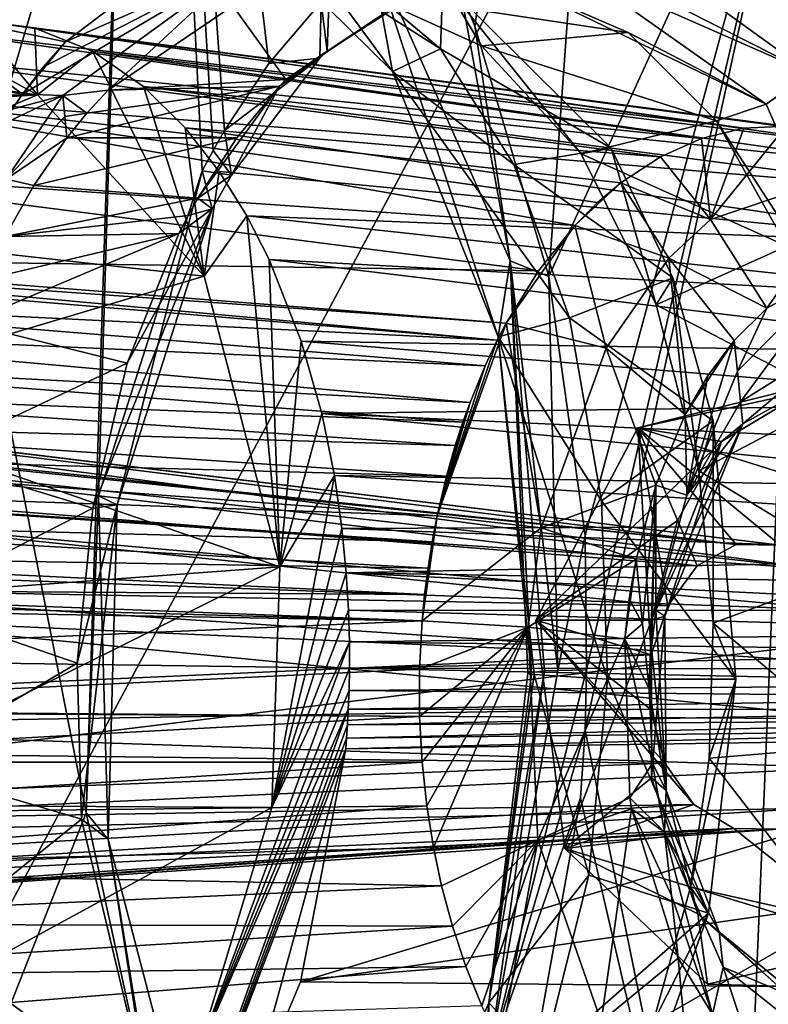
# Model space of a CAD drawing. Header units: metres. Extents: x -150 to 307, y -550 to 84.
# Tile 832 of 1056: x 249.59 to 251.81, y -11.54 to -8.63. Entities that reach past the tile are written whole.
import ezdxf

# ---------------------------------------------------------------- set-up
doc = ezdxf.new("R2010")
doc.units = ezdxf.units.M
doc.layers.add('solid_26006363', color=7, linetype='CONTINUOUS')

msp = doc.modelspace()

# ---------------------------------------------------------------- linework, layer by layer
at = {"layer": 'solid_26006363'}
for points in [[(254.890045, -10.11483, 939.654663), (245.823288, -11.224192, 949.513977), (246.654556, 0, 950.254578)], [(254.890045, -10.11483, 939.654663), (246.654556, 0, 950.254578), (255.563858, 0, 940.255005)], [(247.951263, -14.257465, 951.906799), (252.180573, 0.000372, 948.293274), (248.598312, 0.000736, 952.540527)], [(247.951263, -14.257465, 951.906799), (255.587128, -0.000031, 943.90448), (252.180573, 0.000372, 948.293274)], [(247.951263, -14.257465, 951.906799), (254.887512, -14.478212, 943.281067), (255.587128, -0.000031, 943.90448)], [(250.897293, -8.550026, 933.826904), (250.938675, -8.650343, 933.891541), (251.488174, -4.81852, 934.568481)], [(250.938675, -8.650343, 933.891541), (251.157486, -9.388737, 934.244202), (251.488174, -4.81852, 934.568481)], [(251.157486, -9.388737, 934.244202), (251.928375, -7.703892, 935.309265), (251.488174, -4.81852, 934.568481)], [(248.892731, -6.4185, 926.910278), (249.961288, -5.641773, 928.370361), (249.790268, -10.9724, 928.343262)], [(249.827026, -10.036681, 928.347595), (249.790268, -10.9724, 928.343262), (249.961288, -5.641773, 928.370361)], [(249.827026, -10.036681, 928.347595), (249.961288, -5.641773, 928.370361), (250.133652, -9.077384, 928.733093)], [(250.330353, -8.760556, 928.99646), (249.961288, -5.641773, 928.370361), (250.485428, -8.57942, 929.208008)], [(250.330353, -8.760556, 928.99646), (250.199051, -8.958557, 928.819885), (249.961288, -5.641773, 928.370361)], [(250.165771, -9.017065, 928.775635), (249.961288, -5.641773, 928.370361), (250.199051, -8.958557, 928.819885)], [(250.133652, -9.077384, 928.733093), (249.961288, -5.641773, 928.370361), (250.165771, -9.017065, 928.775635)], [(248.892731, -6.4185, 926.910278), (249.790268, -10.9724, 928.343262), (248.680466, -13.780781, 926.987122)], [(251.157486, -9.388737, 934.244202), (251.264999, -10.154083, 934.437988), (251.928375, -7.703892, 935.309265)], [(251.264999, -10.154083, 934.437988), (251.268661, -10.550341, 934.463074), (251.928375, -7.703892, 935.309265)], [(251.265198, -10.728126, 934.467041), (251.710403, -12.908674, 935.243225), (251.928375, -7.703892, 935.309265)], [(251.268661, -10.550341, 934.463074), (251.265198, -10.728126, 934.467041), (251.928375, -7.703892, 935.309265)], [(251.710403, -12.908674, 935.243225), (252.664093, -10.617012, 936.531433), (251.928375, -7.703892, 935.309265)], [(250.695374, -8.783754, 932.924255), (250.626434, -8.405461, 933.360962), (250.041611, -7.894154, 932.444275)], [(250.246429, -8.340744, 932.132568), (250.695374, -8.783754, 932.924255), (250.041611, -7.894154, 932.444275)], [(250.83786, -8.71746, 932.206787), (250.695374, -8.783754, 932.924255), (250.246429, -8.340744, 932.132568)], [(250.578171, -8.498441, 931.721985), (250.83786, -8.71746, 932.206787), (250.246429, -8.340744, 932.132568)], [(251.272781, -8.456553, 930.474854), (251.334457, -8.358612, 930.444214), (251.930237, -8.789143, 931.345703)], [(251.930237, -8.789143, 931.345703), (251.334457, -8.358612, 930.444214), (251.967316, -8.623506, 931.327332)], [(250.626434, -8.405461, 933.360962), (251.043304, -9.34315, 934.038208), (250.897293, -8.550026, 933.826904)], [(251.007874, -9.567569, 933.502563), (251.043304, -9.34315, 934.038208), (250.626434, -8.405461, 933.360962)], [(250.695374, -8.783754, 932.924255), (251.007874, -9.567569, 933.502563), (250.626434, -8.405461, 933.360962)], [(251.241028, -8.486312, 930.493164), (251.272781, -8.456553, 930.474854), (251.930237, -8.789143, 931.345703)], [(250.006714, -8.486606, 930.695251), (249.261978, -8.59947, 930.491455), (249.729736, -8.696187, 930.217102)], [(250.261581, -8.462709, 930.622437), (249.664642, -8.769917, 930.107239), (249.602097, -8.851244, 930.002686)], [(250.261581, -8.462709, 930.622437), (249.602097, -8.851244, 930.002686), (249.72197, -8.854963, 929.872314)], [(250.261581, -8.462709, 930.622437), (249.729736, -8.696187, 930.217102), (249.664642, -8.769917, 930.107239)], [(249.855362, -8.839191, 930.060486), (250.261581, -8.462709, 930.622437), (249.72197, -8.854963, 929.872314)], [(250.261581, -8.462709, 930.622437), (250.006714, -8.486606, 930.695251), (249.729736, -8.696187, 930.217102)], [(249.855362, -8.839191, 930.060486), (250.223907, -8.59003, 930.573975), (250.261581, -8.462709, 930.622437)], [(250.880661, -8.482017, 929.89856), (250.502228, -8.724339, 929.362976), (250.50853, -8.556497, 929.239746)], [(250.880661, -8.482017, 929.89856), (250.729935, -8.573273, 930.029358), (250.502228, -8.724339, 929.362976)], [(251.095703, -8.539637, 930.587524), (251.241028, -8.486312, 930.493164), (251.79982, -8.880802, 931.356873)], [(251.79982, -8.880802, 931.356873), (251.241028, -8.486312, 930.493164), (251.930237, -8.789143, 931.345703)], [(250.84462, -8.515899, 931.459473), (250.83786, -8.71746, 932.206787), (250.578171, -8.498441, 931.721985)], [(250.612534, -8.552237, 931.127808), (250.95845, -8.707767, 931.631348), (250.84462, -8.515899, 931.459473)], [(250.84462, -8.515899, 931.459473), (251.342102, -9.010185, 932.198425), (250.83786, -8.71746, 932.206787)], [(251.253479, -9.026947, 932.070923), (251.342102, -9.010185, 932.198425), (250.84462, -8.515899, 931.459473)], [(250.95845, -8.707767, 931.631348), (251.253479, -9.026947, 932.070923), (250.84462, -8.515899, 931.459473)], [(251.391968, -8.668567, 931.050415), (250.612534, -8.552237, 931.127808), (251.095703, -8.539637, 930.587524)], [(251.391968, -8.668567, 931.050415), (251.095703, -8.539637, 930.587524), (251.79982, -8.880802, 931.356873)], [(250.729935, -8.573273, 930.029358), (250.223907, -8.59003, 930.573975), (250.380829, -8.807856, 929.510315)], [(250.729935, -8.573273, 930.029358), (250.380829, -8.807856, 929.510315), (250.502228, -8.724339, 929.362976)], [(250.502228, -8.724339, 929.362976), (250.485428, -8.57942, 929.208008), (250.50853, -8.556497, 929.239746)], [(251.391968, -8.668567, 931.050415), (250.95845, -8.707767, 931.631348), (250.612534, -8.552237, 931.127808)], [(251.043304, -9.34315, 934.038208), (250.938675, -8.650343, 933.891541), (250.897293, -8.550026, 933.826904)], [(249.261978, -8.59947, 930.491455), (249.124176, -8.768315, 930.278931), (249.602097, -8.851244, 930.002686)], [(249.729736, -8.696187, 930.217102), (249.261978, -8.59947, 930.491455), (249.602097, -8.851244, 930.002686)], [(249.855362, -8.839191, 930.060486), (250.380829, -8.807856, 929.510315), (250.223907, -8.59003, 930.573975)], [(250.481262, -8.744978, 929.333618), (250.330353, -8.760556, 928.99646), (250.485428, -8.57942, 929.208008)], [(250.502228, -8.724339, 929.362976), (250.481262, -8.744978, 929.333618), (250.485428, -8.57942, 929.208008)], [(249.6465, -8.853, 932.377747), (248.187317, -8.654634, 933.618225), (248.494904, -8.858943, 934.124695)], [(249.6465, -8.853, 932.377747), (249.051514, -8.891653, 931.526917), (248.187317, -8.654634, 933.618225)], [(249.285309, -8.656267, 931.851013), (249.051514, -8.891653, 931.526917), (249.6465, -8.853, 932.377747)], [(251.60878, -8.981445, 929.156738), (249.112335, -8.725713, 931.606628), (249.285309, -8.656267, 931.851013)], [(249.462204, -8.632605, 932.103516), (249.285309, -8.656267, 931.851013), (249.6465, -8.853, 932.377747)], [(251.733307, -8.951159, 929.31366), (249.285309, -8.656267, 931.851013), (249.462204, -8.632605, 932.103516)], [(251.733307, -8.951159, 929.31366), (251.60878, -8.981445, 929.156738), (249.285309, -8.656267, 931.851013)], [(249.639099, -8.655635, 932.358643), (249.462204, -8.632605, 932.103516), (249.6465, -8.853, 932.377747)], [(251.859131, -8.945349, 929.473083), (249.462204, -8.632605, 932.103516), (249.639099, -8.655635, 932.358643)], [(251.859131, -8.945349, 929.473083), (251.733307, -8.951159, 929.31366), (249.462204, -8.632605, 932.103516)], [(249.809555, -8.724375, 932.607117), (249.639099, -8.655635, 932.358643), (249.6465, -8.853, 932.377747)], [(252.104263, -9.005795, 929.786926), (249.639099, -8.655635, 932.358643), (249.809555, -8.724375, 932.607117)], [(251.984726, -8.964102, 929.633362), (251.859131, -8.945349, 929.473083), (249.639099, -8.655635, 932.358643)], [(252.104263, -9.005795, 929.786926), (251.984726, -8.964102, 929.633362), (249.639099, -8.655635, 932.358643)], [(251.043304, -9.34315, 934.038208), (251.157486, -9.388737, 934.244202), (250.938675, -8.650343, 933.891541)], [(251.652573, -8.929488, 931.46698), (250.95845, -8.707767, 931.631348), (251.391968, -8.668567, 931.050415)], [(251.652573, -8.929488, 931.46698), (251.391968, -8.668567, 931.050415), (251.79982, -8.880802, 931.356873)], [(249.664642, -8.769917, 930.107239), (249.729736, -8.696187, 930.217102), (249.602097, -8.851244, 930.002686)], [(250.83786, -8.71746, 932.206787), (251.054382, -9.058233, 932.623291), (250.695374, -8.783754, 932.924255)], [(251.342102, -9.010185, 932.198425), (251.054382, -9.058233, 932.623291), (250.83786, -8.71746, 932.206787)], [(251.652573, -8.929488, 931.46698), (251.253479, -9.026947, 932.070923), (250.95845, -8.707767, 931.631348)], [(251.487335, -9.035478, 929.0047), (248.947113, -8.838721, 931.375793), (249.112335, -8.725713, 931.606628)], [(251.60878, -8.981445, 929.156738), (251.487335, -9.035478, 929.0047), (249.112335, -8.725713, 931.606628)], [(249.809555, -8.724375, 932.607117), (249.6465, -8.853, 932.377747), (250.139709, -9.387866, 933.113586)], [(249.960037, -8.828599, 932.828796), (249.809555, -8.724375, 932.607117), (250.139709, -9.387866, 933.113586)], [(252.212494, -9.065778, 929.926819), (249.809555, -8.724375, 932.607117), (249.960037, -8.828599, 932.828796)], [(252.212494, -9.065778, 929.926819), (252.104263, -9.005795, 929.786926), (249.809555, -8.724375, 932.607117)], [(250.481262, -8.744978, 929.333618), (250.199051, -8.958557, 928.819885), (250.330353, -8.760556, 928.99646)], [(250.219849, -9.089663, 928.971863), (250.199051, -8.958557, 928.819885), (250.481262, -8.744978, 929.333618)], [(250.219849, -9.089663, 928.971863), (250.481262, -8.744978, 929.333618), (250.36145, -8.827751, 929.481934)], [(250.380829, -8.807856, 929.510315), (250.36145, -8.827751, 929.481934), (250.481262, -8.744978, 929.333618)], [(250.502228, -8.724339, 929.362976), (250.380829, -8.807856, 929.510315), (250.481262, -8.744978, 929.333618)], [(249.571793, -8.894794, 929.952393), (249.602097, -8.851244, 930.002686), (249.124176, -8.768315, 930.278931)], [(251.218796, -9.511118, 932.955627), (251.007874, -9.567569, 933.502563), (250.695374, -8.783754, 932.924255)], [(251.054382, -9.058233, 932.623291), (251.218796, -9.511118, 932.955627), (250.695374, -8.783754, 932.924255)], [(252.161835, -9.71442, 931.959961), (251.79982, -8.880802, 931.356873), (251.930237, -8.789143, 931.345703)], [(249.733749, -8.979458, 929.894226), (250.235458, -8.9793, 929.29895), (250.36145, -8.827751, 929.481934)], [(249.733749, -8.979458, 929.894226), (250.36145, -8.827751, 929.481934), (249.792557, -8.907208, 929.974426)], [(249.792557, -8.907208, 929.974426), (250.36145, -8.827751, 929.481934), (249.855362, -8.839191, 930.060486)], [(249.855362, -8.839191, 930.060486), (250.36145, -8.827751, 929.481934), (250.380829, -8.807856, 929.510315)], [(250.08342, -8.95, 933.012573), (249.960037, -8.828599, 932.828796), (250.139709, -9.387866, 933.113586)], [(252.306686, -9.137225, 930.049194), (249.960037, -8.828599, 932.828796), (250.08342, -8.95, 933.012573)], [(252.306686, -9.137225, 930.049194), (252.212494, -9.065778, 929.926819), (249.960037, -8.828599, 932.828796)], [(250.120132, -9.15824, 929.134155), (250.219849, -9.089663, 928.971863), (250.36145, -8.827751, 929.481934)], [(250.235458, -8.9793, 929.29895), (250.120132, -9.15824, 929.134155), (250.36145, -8.827751, 929.481934)], [(249.6465, -8.853, 932.377747), (248.494904, -8.858943, 934.124695), (248.745972, -9.23244, 934.546875)], [(251.234634, -9.238471, 928.692017), (248.734818, -9.066298, 931.083679), (248.947113, -8.838721, 931.375793)], [(250.139709, -9.387866, 933.113586), (249.6465, -8.853, 932.377747), (248.745972, -9.23244, 934.546875)], [(251.487335, -9.035478, 929.0047), (251.370682, -9.112266, 928.859802), (248.947113, -8.838721, 931.375793)], [(251.301544, -9.170998, 928.774353), (248.947113, -8.838721, 931.375793), (251.370682, -9.112266, 928.859802)], [(251.301544, -9.170998, 928.774353), (251.234634, -9.238471, 928.692017), (248.947113, -8.838721, 931.375793)], [(249.72197, -8.854963, 929.872314), (249.571793, -8.894794, 929.952393), (249.542053, -8.940261, 929.90332)], [(249.553879, -9.101457, 929.645264), (249.72197, -8.854963, 929.872314), (249.542053, -8.940261, 929.90332)], [(249.727844, -8.917201, 929.88324), (249.72197, -8.854963, 929.872314), (249.553879, -9.101457, 929.645264)], [(249.72197, -8.854963, 929.872314), (249.602097, -8.851244, 930.002686), (249.571793, -8.894794, 929.952393)], [(249.792557, -8.907208, 929.974426), (249.855362, -8.839191, 930.060486), (249.72197, -8.854963, 929.872314)], [(249.727844, -8.917201, 929.88324), (249.792557, -8.907208, 929.974426), (249.72197, -8.854963, 929.872314)], [(251.652573, -8.929488, 931.46698), (251.79982, -8.880802, 931.356873), (252.161835, -9.71442, 931.959961)], [(249.727844, -8.917201, 929.88324), (249.553879, -9.101457, 929.645264), (249.733749, -8.979458, 929.894226)], [(249.727844, -8.917201, 929.88324), (249.733749, -8.979458, 929.894226), (249.792557, -8.907208, 929.974426)], [(250.18399, -9.079279, 933.16394), (250.08342, -8.95, 933.012573), (250.139709, -9.387866, 933.113586)], [(252.456467, -9.295679, 930.245728), (250.08342, -8.95, 933.012573), (250.18399, -9.079279, 933.16394)], [(252.456467, -9.295679, 930.245728), (252.306686, -9.137225, 930.049194), (250.08342, -8.95, 933.012573)], [(251.86113, -9.299102, 931.810608), (251.253479, -9.026947, 932.070923), (251.652573, -8.929488, 931.46698)], [(251.635315, -9.220468, 928.733032), (251.60878, -8.981445, 929.156738), (251.733307, -8.951159, 929.31366)], [(251.635315, -9.220468, 928.733032), (251.733307, -8.951159, 929.31366), (251.859131, -8.945349, 929.473083)], [(252.096939, -9.065871, 929.382629), (251.635315, -9.220468, 928.733032), (251.859131, -8.945349, 929.473083)], [(251.86113, -9.299102, 931.810608), (251.652573, -8.929488, 931.46698), (252.161835, -9.71442, 931.959961)], [(249.635925, -9.120976, 929.762024), (249.733749, -8.979458, 929.894226), (249.553879, -9.101457, 929.645264)], [(249.635925, -9.120976, 929.762024), (250.120132, -9.15824, 929.134155), (250.235458, -8.9793, 929.29895)], [(249.635925, -9.120976, 929.762024), (250.235458, -8.9793, 929.29895), (249.733749, -8.979458, 929.894226)], [(250.165771, -9.017065, 928.775635), (250.199051, -8.958557, 928.819885), (250.219849, -9.089663, 928.971863)], [(251.635315, -9.220468, 928.733032), (251.487335, -9.035478, 929.0047), (251.60878, -8.981445, 929.156738)], [(250.133652, -9.077384, 928.733093), (250.165771, -9.017065, 928.775635), (250.219849, -9.089663, 928.971863)], [(251.342102, -9.010185, 932.198425), (251.523956, -9.393104, 932.479187), (251.054382, -9.058233, 932.623291)], [(251.253479, -9.026947, 932.070923), (251.474335, -9.473015, 932.410767), (251.342102, -9.010185, 932.198425)], [(251.86113, -9.299102, 931.810608), (251.474335, -9.473015, 932.410767), (251.253479, -9.026947, 932.070923)], [(251.474335, -9.473015, 932.410767), (251.523956, -9.393104, 932.479187), (251.342102, -9.010185, 932.198425)], [(251.635315, -9.220468, 928.733032), (251.370682, -9.112266, 928.859802), (251.487335, -9.035478, 929.0047)], [(251.127213, -9.372683, 928.560791), (248.569519, -9.333973, 930.861084), (248.734818, -9.066298, 931.083679)], [(251.234634, -9.238471, 928.692017), (251.127213, -9.372683, 928.560791), (248.734818, -9.066298, 931.083679)], [(251.523956, -9.393104, 932.479187), (251.218796, -9.511118, 932.955627), (251.054382, -9.058233, 932.623291)], [(251.802216, -9.482414, 928.769409), (251.635315, -9.220468, 928.733032), (252.096939, -9.065871, 929.382629)], [(252.012451, -9.368855, 929.062988), (251.802216, -9.482414, 928.769409), (252.096939, -9.065871, 929.382629)], [(249.88237, -10.06338, 928.513), (249.827026, -10.036681, 928.347595), (250.133652, -9.077384, 928.733093)], [(249.88237, -10.06338, 928.513), (250.133652, -9.077384, 928.733093), (250.162735, -9.189321, 928.875671)], [(250.162735, -9.189321, 928.875671), (250.219849, -9.089663, 928.971863), (250.120132, -9.15824, 929.134155)], [(250.162735, -9.189321, 928.875671), (250.133652, -9.077384, 928.733093), (250.219849, -9.089663, 928.971863)], [(250.265335, -9.210368, 933.287781), (250.18399, -9.079279, 933.16394), (250.139709, -9.387866, 933.113586)], [(252.456467, -9.295679, 930.245728), (250.18399, -9.079279, 933.16394), (250.265335, -9.210368, 933.287781)], [(249.551147, -9.270651, 929.648804), (249.635925, -9.120976, 929.762024), (249.553879, -9.101457, 929.645264)], [(249.551147, -9.270651, 929.648804), (250.120132, -9.15824, 929.134155), (249.635925, -9.120976, 929.762024)], [(251.301544, -9.170998, 928.774353), (251.370682, -9.112266, 928.859802), (251.234634, -9.238471, 928.692017)], [(251.5121, -9.334575, 928.570557), (251.234634, -9.238471, 928.692017), (251.370682, -9.112266, 928.859802)], [(251.635315, -9.220468, 928.733032), (251.5121, -9.334575, 928.570557), (251.370682, -9.112266, 928.859802)], [(249.551147, -9.270651, 929.648804), (250.092041, -9.209388, 929.094482), (250.120132, -9.15824, 929.134155)], [(250.092041, -9.209388, 929.094482), (250.162735, -9.189321, 928.875671), (250.120132, -9.15824, 929.134155)], [(249.551147, -9.270651, 929.648804), (250.064896, -9.26187, 929.056458), (250.092041, -9.209388, 929.094482)], [(249.809845, -10.072748, 928.71875), (250.162735, -9.189321, 928.875671), (249.911636, -9.645108, 928.846985)], [(249.88237, -10.06338, 928.513), (250.162735, -9.189321, 928.875671), (249.809845, -10.072748, 928.71875)], [(249.911636, -9.645108, 928.846985), (250.162735, -9.189321, 928.875671), (250.064896, -9.26187, 929.056458)], [(250.092041, -9.209388, 929.094482), (250.064896, -9.26187, 929.056458), (250.162735, -9.189321, 928.875671)], [(250.265335, -9.210368, 933.287781), (250.139709, -9.387866, 933.113586), (250.36319, -10.245741, 933.47876)], [(250.330948, -9.338996, 933.388916), (250.265335, -9.210368, 933.287781), (250.36319, -10.245741, 933.47876)], [(252.565857, -9.459741, 930.391479), (250.265335, -9.210368, 933.287781), (250.330948, -9.338996, 933.388916)], [(252.565857, -9.459741, 930.391479), (252.456467, -9.295679, 930.245728), (250.265335, -9.210368, 933.287781)], [(250.139709, -9.387866, 933.113586), (248.745972, -9.23244, 934.546875), (248.919693, -9.750636, 934.85376)], [(251.234634, -9.238471, 928.692017), (251.031448, -9.527009, 928.44519), (251.127213, -9.372683, 928.560791)], [(251.32663, -9.600569, 928.330444), (251.031448, -9.527009, 928.44519), (251.234634, -9.238471, 928.692017)], [(251.5121, -9.334575, 928.570557), (251.32663, -9.600569, 928.330444), (251.234634, -9.238471, 928.692017)], [(251.802216, -9.482414, 928.769409), (251.5121, -9.334575, 928.570557), (251.635315, -9.220468, 928.733032)], [(249.490417, -9.398396, 929.568848), (249.438065, -9.527043, 929.500916), (250.064896, -9.26187, 929.056458)], [(249.911636, -9.645108, 928.846985), (250.064896, -9.26187, 929.056458), (249.438065, -9.527043, 929.500916)], [(249.490417, -9.398396, 929.568848), (250.064896, -9.26187, 929.056458), (249.551147, -9.270651, 929.648804)], [(252.005127, -9.750266, 932.059998), (251.474335, -9.473015, 932.410767), (251.86113, -9.299102, 931.810608)], [(251.005112, -9.577394, 928.413696), (248.550629, -9.37191, 930.835999), (248.560028, -9.352788, 930.84845)], [(251.031448, -9.527009, 928.44519), (248.560028, -9.352788, 930.84845), (248.569519, -9.333973, 930.861084)], [(251.031448, -9.527009, 928.44519), (251.005112, -9.577394, 928.413696), (248.560028, -9.352788, 930.84845)], [(251.127213, -9.372683, 928.560791), (251.031448, -9.527009, 928.44519), (248.569519, -9.333973, 930.861084)], [(250.426102, -9.580091, 933.53833), (250.330948, -9.338996, 933.388916), (250.36319, -10.245741, 933.47876)], [(252.64534, -9.617711, 930.498596), (250.330948, -9.338996, 933.388916), (250.426102, -9.580091, 933.53833)], [(252.64534, -9.617711, 930.498596), (252.565857, -9.459741, 930.391479), (250.330948, -9.338996, 933.388916)], [(251.007874, -9.567569, 933.502563), (251.106689, -10.562868, 933.746338), (251.043304, -9.34315, 934.038208)], [(251.043304, -9.34315, 934.038208), (251.183731, -10.551995, 934.311768), (251.157486, -9.388737, 934.244202)], [(251.145004, -10.553416, 934.212341), (251.183731, -10.551995, 934.311768), (251.043304, -9.34315, 934.038208)], [(251.095764, -10.560227, 933.857239), (251.145004, -10.553416, 934.212341), (251.043304, -9.34315, 934.038208)], [(251.106689, -10.562868, 933.746338), (251.095764, -10.560227, 933.857239), (251.043304, -9.34315, 934.038208)], [(251.5121, -9.334575, 928.570557), (251.560928, -9.796519, 928.441833), (251.32663, -9.600569, 928.330444)], [(251.5121, -9.334575, 928.570557), (251.705505, -9.578086, 928.636475), (251.560928, -9.796519, 928.441833)], [(251.802216, -9.482414, 928.769409), (251.705505, -9.578086, 928.636475), (251.5121, -9.334575, 928.570557)], [(248.512512, -9.454443, 930.785828), (248.550629, -9.37191, 930.835999), (251.005112, -9.577394, 928.413696)], [(250.36319, -10.245741, 933.47876), (250.139709, -9.387866, 933.113586), (248.919693, -9.750636, 934.85376)], [(251.714676, -9.668608, 928.653687), (251.802216, -9.482414, 928.769409), (252.012451, -9.368855, 929.062988)], [(251.723984, -9.759178, 928.671021), (251.714676, -9.668608, 928.653687), (252.012451, -9.368855, 929.062988)], [(252.04953, -9.555512, 929.124146), (251.723984, -9.759178, 928.671021), (252.012451, -9.368855, 929.062988)], [(251.183731, -10.551995, 934.311768), (251.264999, -10.154083, 934.437988), (251.157486, -9.388737, 934.244202)], [(251.523956, -9.393104, 932.479187), (251.642929, -9.815662, 932.671631), (251.218796, -9.511118, 932.955627)], [(251.474335, -9.473015, 932.410767), (251.600388, -9.962884, 932.61676), (251.523956, -9.393104, 932.479187)], [(251.600388, -9.962884, 932.61676), (251.642929, -9.815662, 932.671631), (251.523956, -9.393104, 932.479187)], [(248.47699, -9.540225, 930.739441), (248.512512, -9.454443, 930.785828), (250.969284, -9.65303, 928.371094)], [(248.512512, -9.454443, 930.785828), (251.005112, -9.577394, 928.413696), (250.969284, -9.65303, 928.371094)], [(252.005127, -9.750266, 932.059998), (251.600388, -9.962884, 932.61676), (251.474335, -9.473015, 932.410767)], [(251.714676, -9.668608, 928.653687), (251.705505, -9.578086, 928.636475), (251.802216, -9.482414, 928.769409)], [(246.284256, -9.508975, 934.580322), (246.110199, -9.589267, 934.334106), (251.710648, -10.180177, 929.441345)], [(246.284256, -9.508975, 934.580322), (251.710648, -10.180177, 929.441345), (251.840973, -10.182693, 929.557495)], [(246.475815, -9.534109, 934.857239), (246.284256, -9.508975, 934.580322), (251.840973, -10.182693, 929.557495)], [(249.911636, -9.645108, 928.846985), (249.438065, -9.527043, 929.500916), (249.321121, -9.924687, 929.354919)], [(251.031448, -9.527009, 928.44519), (250.82782, -10.095424, 928.20813), (251.005112, -9.577394, 928.413696)], [(251.135056, -10.131453, 928.098572), (250.82782, -10.095424, 928.20813), (251.031448, -9.527009, 928.44519)], [(251.218796, -9.511118, 932.955627), (251.313675, -10.051602, 933.175537), (251.007874, -9.567569, 933.502563)], [(251.135056, -10.131453, 928.098572), (251.031448, -9.527009, 928.44519), (251.32663, -9.600569, 928.330444)], [(251.642929, -9.815662, 932.671631), (251.313675, -10.051602, 933.175537), (251.218796, -9.511118, 932.955627)], [(246.475815, -9.534109, 934.857239), (251.840973, -10.182693, 929.557495), (251.959793, -10.252951, 929.66333)], [(246.647705, -9.672085, 935.111755), (246.475815, -9.534109, 934.857239), (251.959793, -10.252951, 929.66333)], [(248.444122, -9.628986, 930.697021), (248.47699, -9.540225, 930.739441), (250.92482, -9.760887, 928.318665)], [(248.47699, -9.540225, 930.739441), (250.969284, -9.65303, 928.371094), (250.92482, -9.760887, 928.318665)], [(251.730591, -9.823742, 928.723816), (251.723984, -9.759178, 928.671021), (252.04953, -9.555512, 929.124146)], [(252.048141, -9.649132, 929.184998), (251.730591, -9.823742, 928.723816), (252.04953, -9.555512, 929.124146)], [(246.110199, -9.589267, 934.334106), (246.096313, -9.600351, 934.314758), (251.710648, -10.180177, 929.441345)], [(250.486526, -9.793341, 933.636292), (250.426102, -9.580091, 933.53833), (250.36319, -10.245741, 933.47876)], [(252.702789, -9.764329, 930.577026), (250.426102, -9.580091, 933.53833), (250.486526, -9.793341, 933.636292)], [(252.702789, -9.764329, 930.577026), (252.64534, -9.617711, 930.498596), (250.426102, -9.580091, 933.53833)], [(251.005112, -9.577394, 928.413696), (250.82782, -10.095424, 928.20813), (250.969284, -9.65303, 928.371094)], [(251.114365, -10.563963, 933.703125), (251.106689, -10.562868, 933.746338), (251.007874, -9.567569, 933.502563)], [(251.330872, -10.577998, 933.254639), (251.114365, -10.563963, 933.703125), (251.007874, -9.567569, 933.502563)], [(251.313675, -10.051602, 933.175537), (251.330872, -10.577998, 933.254639), (251.007874, -9.567569, 933.502563)], [(251.705505, -9.578086, 928.636475), (251.627075, -9.682707, 928.530212), (251.560928, -9.796519, 928.441833)], [(251.565094, -10.035021, 928.458923), (251.627075, -9.682707, 928.530212), (251.705505, -9.578086, 928.636475)], [(251.565094, -10.035021, 928.458923), (251.705505, -9.578086, 928.636475), (251.714676, -9.668608, 928.653687)], [(246.096313, -9.600351, 934.314758), (245.938934, -9.791372, 934.098328), (251.595993, -10.243522, 929.339172)], [(246.096313, -9.600351, 934.314758), (251.595993, -10.243522, 929.339172), (251.710648, -10.180177, 929.441345)], [(251.473373, -10.005296, 928.327942), (251.135056, -10.131453, 928.098572), (251.32663, -9.600569, 928.330444)], [(251.473373, -10.005296, 928.327942), (251.32663, -9.600569, 928.330444), (251.560928, -9.796519, 928.441833)], [(248.414001, -9.720473, 930.658691), (248.444122, -9.628986, 930.697021), (250.903671, -9.819205, 928.294067)], [(248.444122, -9.628986, 930.697021), (250.92482, -9.760887, 928.318665), (250.903671, -9.819205, 928.294067)], [(249.809845, -10.072748, 928.71875), (249.911636, -9.645108, 928.846985), (249.321121, -9.924687, 929.354919)], [(251.667847, -9.876014, 928.816589), (251.730591, -9.823742, 928.723816), (252.048141, -9.649132, 929.184998)], [(251.960617, -9.701244, 929.257141), (251.667847, -9.876014, 928.816589), (252.048141, -9.649132, 929.184998)], [(246.778961, -9.905307, 935.312805), (246.647705, -9.672085, 935.111755), (251.959793, -10.252951, 929.66333)], [(250.969284, -9.65303, 928.371094), (250.82782, -10.095424, 928.20813), (250.92482, -9.760887, 928.318665)], [(251.565094, -10.035021, 928.458923), (251.714676, -9.668608, 928.653687), (251.723984, -9.759178, 928.671021)], [(251.420532, -9.836071, 929.182861), (251.667847, -9.876014, 928.816589), (251.960617, -9.701244, 929.257141)], [(251.420532, -9.836071, 929.182861), (251.960617, -9.701244, 929.257141), (251.928452, -9.725155, 929.635437)], [(251.565094, -10.035021, 928.458923), (251.560928, -9.796519, 928.441833), (251.627075, -9.682707, 928.530212)], [(248.386734, -9.814447, 930.624512), (248.414001, -9.720473, 930.658691), (250.881073, -9.888293, 928.267944)], [(248.414001, -9.720473, 930.658691), (250.903671, -9.819205, 928.294067), (250.881073, -9.888293, 928.267944)], [(251.420532, -9.836071, 929.182861), (251.928452, -9.725155, 929.635437), (252.345047, -10.125181, 930.006592)], [(250.36319, -10.245741, 933.47876), (248.919693, -9.750636, 934.85376), (248.988586, -10.347819, 935.004517)], [(252.743744, -9.897501, 930.634033), (252.702789, -9.764329, 930.577026), (250.486526, -9.793341, 933.636292)], [(250.92482, -9.760887, 928.318665), (250.82782, -10.095424, 928.20813), (250.903671, -9.819205, 928.294067)], [(251.565094, -10.035021, 928.458923), (251.723984, -9.759178, 928.671021), (251.730591, -9.823742, 928.723816)], [(252.077347, -10.251486, 932.201782), (251.600388, -9.962884, 932.61676), (252.005127, -9.750266, 932.059998)], [(245.938934, -9.791372, 934.098328), (245.784271, -10.252853, 933.899719), (251.509033, -10.361179, 929.261719)], [(245.938934, -9.791372, 934.098328), (251.509033, -10.361179, 929.261719), (251.595993, -10.243522, 929.339172)], [(250.523956, -9.97678, 933.699585), (250.486526, -9.793341, 933.636292), (250.36319, -10.245741, 933.47876)], [(252.772675, -10.016923, 930.675232), (250.486526, -9.793341, 933.636292), (250.523956, -9.97678, 933.699585)], [(252.772675, -10.016923, 930.675232), (252.743744, -9.897501, 930.634033), (250.486526, -9.793341, 933.636292)], [(248.362396, -9.910604, 930.594666), (248.386734, -9.814447, 930.624512), (250.855408, -9.978326, 928.238708)], [(248.386734, -9.814447, 930.624512), (250.881073, -9.888293, 928.267944), (250.855408, -9.978326, 928.238708)], [(250.903671, -9.819205, 928.294067), (250.82782, -10.095424, 928.20813), (250.881073, -9.888293, 928.267944)], [(251.642929, -9.815662, 932.671631), (251.709824, -10.577998, 932.806213), (251.313675, -10.051602, 933.175537)], [(251.565094, -10.035021, 928.458923), (251.473373, -10.005296, 928.327942), (251.560928, -9.796519, 928.441833)], [(251.474045, -10.374384, 928.346619), (251.565094, -10.035021, 928.458923), (251.730591, -9.823742, 928.723816)], [(251.499969, -10.391479, 928.425232), (251.474045, -10.374384, 928.346619), (251.730591, -9.823742, 928.723816)], [(251.499969, -10.391479, 928.425232), (251.730591, -9.823742, 928.723816), (251.667847, -9.876014, 928.816589)], [(251.600388, -9.962884, 932.61676), (251.643356, -10.412786, 932.701233), (251.642929, -9.815662, 932.671631)], [(251.643356, -10.412786, 932.701233), (251.709824, -10.577998, 932.806213), (251.642929, -9.815662, 932.671631)], [(251.420532, -9.836071, 929.182861), (251.119141, -10.403122, 928.914368), (251.667847, -9.876014, 928.816589)], [(251.460114, -10.506038, 929.21814), (251.119141, -10.403122, 928.914368), (251.420532, -9.836071, 929.182861)], [(251.840973, -10.182693, 929.557495), (251.420532, -9.836071, 929.182861), (252.345047, -10.125181, 930.006592)], [(251.509033, -10.361179, 929.261719), (251.460114, -10.506038, 929.21814), (251.420532, -9.836071, 929.182861)], [(251.595993, -10.243522, 929.339172), (251.509033, -10.361179, 929.261719), (251.420532, -9.836071, 929.182861)], [(251.710648, -10.180177, 929.441345), (251.595993, -10.243522, 929.339172), (251.420532, -9.836071, 929.182861)], [(251.840973, -10.182693, 929.557495), (251.710648, -10.180177, 929.441345), (251.420532, -9.836071, 929.182861)], [(251.119141, -10.403122, 928.914368), (251.537888, -10.109045, 928.631226), (251.667847, -9.876014, 928.816589)], [(251.460968, -10.403122, 928.530701), (251.499969, -10.391479, 928.425232), (251.667847, -9.876014, 928.816589)], [(251.537888, -10.109045, 928.631226), (251.460968, -10.403122, 928.530701), (251.667847, -9.876014, 928.816589)], [(246.778961, -9.905307, 935.312805), (251.959793, -10.252951, 929.66333), (252.044922, -10.375463, 929.739197)], [(246.851547, -10.187107, 935.431763), (246.778961, -9.905307, 935.312805), (252.044922, -10.375463, 929.739197)], [(248.341049, -10.008627, 930.569214), (248.362396, -9.910604, 930.594666), (250.82782, -10.095424, 928.20813)], [(248.362396, -9.910604, 930.594666), (250.855408, -9.978326, 928.238708), (250.82782, -10.095424, 928.20813)], [(250.881073, -9.888293, 928.267944), (250.82782, -10.095424, 928.20813), (250.855408, -9.978326, 928.238708)], [(249.809845, -10.072748, 928.71875), (249.321121, -9.924687, 929.354919), (249.256042, -10.355416, 929.284424)], [(252.077347, -10.251486, 932.201782), (251.643356, -10.412786, 932.701233), (251.600388, -9.962884, 932.61676)], [(250.523956, -9.97678, 933.699585), (250.36319, -10.245741, 933.47876), (250.33963, -10.956529, 933.480713)], [(250.546478, -10.132656, 933.739929), (250.523956, -9.97678, 933.699585), (250.33963, -10.956529, 933.480713)], [(252.792847, -10.123259, 930.704834), (250.523956, -9.97678, 933.699585), (250.546478, -10.132656, 933.739929)], [(252.792847, -10.123259, 930.704834), (252.772675, -10.016923, 930.675232), (250.523956, -9.97678, 933.699585)], [(248.322754, -10.10826, 930.548157), (248.341049, -10.008627, 930.569214), (250.813019, -10.172465, 928.192139)], [(248.341049, -10.008627, 930.569214), (250.82782, -10.095424, 928.20813), (250.813019, -10.172465, 928.192139)], [(251.473373, -10.005296, 928.327942), (251.415192, -10.223359, 928.256348), (251.135056, -10.131453, 928.098572)], [(251.434601, -10.414724, 928.292969), (251.415192, -10.223359, 928.256348), (251.473373, -10.005296, 928.327942)], [(251.434601, -10.414724, 928.292969), (251.473373, -10.005296, 928.327942), (251.454346, -10.606053, 928.330322)], [(251.460648, -10.486416, 928.333252), (251.454346, -10.606053, 928.330322), (251.473373, -10.005296, 928.327942)], [(251.460648, -10.486416, 928.333252), (251.473373, -10.005296, 928.327942), (251.474045, -10.374384, 928.346619)], [(251.474045, -10.374384, 928.346619), (251.473373, -10.005296, 928.327942), (251.565094, -10.035021, 928.458923)], [(249.855148, -11.050137, 928.528381), (249.790268, -10.9724, 928.343262), (249.827026, -10.036681, 928.347595)], [(249.88237, -10.06338, 928.513), (249.855148, -11.050137, 928.528381), (249.827026, -10.036681, 928.347595)], [(251.709824, -10.577998, 932.806213), (251.330872, -10.577998, 933.254639), (251.313675, -10.051602, 933.175537)], [(249.763565, -10.530648, 928.676575), (249.809845, -10.072748, 928.71875), (249.256042, -10.355416, 929.284424)], [(249.88237, -10.06338, 928.513), (249.809845, -10.072748, 928.71875), (249.763565, -10.530648, 928.676575)], [(249.88237, -10.06338, 928.513), (249.763565, -10.530648, 928.676575), (249.776688, -10.991296, 928.724304)], [(249.88237, -10.06338, 928.513), (249.776688, -10.991296, 928.724304), (249.855148, -11.050137, 928.528381)], [(248.307571, -10.209224, 930.531616), (248.322754, -10.10826, 930.548157), (250.800644, -10.249983, 928.17926)], [(248.322754, -10.10826, 930.548157), (250.813019, -10.172465, 928.192139), (250.800644, -10.249983, 928.17926)], [(250.82782, -10.095424, 928.20813), (250.783127, -10.405547, 928.162659), (250.813019, -10.172465, 928.192139)], [(251.135056, -10.131453, 928.098572), (250.783127, -10.405547, 928.162659), (250.82782, -10.095424, 928.20813)], [(251.119141, -10.403122, 928.914368), (251.460968, -10.403122, 928.530701), (251.537888, -10.109045, 928.631226)], [(254.890045, -10.11483, 939.654663), (252.817551, -17.072838, 939.413269), (245.823288, -11.224192, 949.513977)], [(250.559265, -10.264097, 933.765015), (250.546478, -10.132656, 933.739929), (250.33963, -10.956529, 933.480713)], [(252.806641, -10.217609, 930.725891), (252.792847, -10.123259, 930.704834), (250.546478, -10.132656, 933.739929)], [(252.806641, -10.217609, 930.725891), (250.546478, -10.132656, 933.739929), (250.559265, -10.264097, 933.765015)], [(251.096436, -10.424176, 928.054993), (250.783127, -10.405547, 928.162659), (251.135056, -10.131453, 928.098572)], [(251.096436, -10.424176, 928.054993), (251.135056, -10.131453, 928.098572), (251.415192, -10.223359, 928.256348)], [(250.813019, -10.172465, 928.192139), (250.783127, -10.405547, 928.162659), (250.800644, -10.249983, 928.17926)], [(251.183731, -10.551995, 934.311768), (251.268661, -10.550341, 934.463074), (251.264999, -10.154083, 934.437988)], [(246.851547, -10.187107, 935.431763), (252.085419, -10.694776, 929.775269), (246.849991, -10.665141, 935.453674)], [(246.851547, -10.187107, 935.431763), (252.087402, -10.534091, 929.777039), (252.085419, -10.694776, 929.775269)], [(246.851547, -10.187107, 935.431763), (252.044922, -10.375463, 929.739197), (252.087402, -10.534091, 929.777039)], [(248.295517, -10.311215, 930.519653), (248.307571, -10.209224, 930.531616), (250.790665, -10.327744, 928.169434)], [(248.307571, -10.209224, 930.531616), (250.800644, -10.249983, 928.17926), (250.790665, -10.327744, 928.169434)], [(252.81575, -10.30105, 930.740601), (252.806641, -10.217609, 930.725891), (250.559265, -10.264097, 933.765015)], [(251.381805, -10.458692, 928.220764), (251.096436, -10.424176, 928.054993), (251.415192, -10.223359, 928.256348)], [(251.395096, -10.340543, 928.233704), (251.381805, -10.458692, 928.220764), (251.415192, -10.223359, 928.256348)], [(251.434601, -10.414724, 928.292969), (251.395096, -10.340543, 928.233704), (251.415192, -10.223359, 928.256348)], [(245.784271, -10.252853, 933.899719), (251.460114, -10.506038, 929.21814), (251.509033, -10.361179, 929.261719)], [(245.784271, -10.252853, 933.899719), (245.788147, -10.759033, 933.930847), (251.460114, -10.506038, 929.21814)], [(250.36319, -10.245741, 933.47876), (248.988586, -10.347819, 935.004517), (248.951813, -10.948673, 934.985962)], [(250.33963, -10.956529, 933.480713), (250.36319, -10.245741, 933.47876), (248.951813, -10.948673, 934.985962)], [(250.800644, -10.249983, 928.17926), (250.783127, -10.405547, 928.162659), (250.790665, -10.327744, 928.169434)], [(252.075073, -10.774871, 932.229614), (251.643356, -10.412786, 932.701233), (252.077347, -10.251486, 932.201782)], [(250.565811, -10.374547, 933.78009), (250.559265, -10.264097, 933.765015), (250.33963, -10.956529, 933.480713)], [(252.821457, -10.374767, 930.75061), (250.559265, -10.264097, 933.765015), (250.565811, -10.374547, 933.78009)], [(252.821457, -10.374767, 930.75061), (252.81575, -10.30105, 930.740601), (250.559265, -10.264097, 933.765015)], [(248.292999, -10.336768, 930.517334), (248.295517, -10.311215, 930.519653), (250.783127, -10.405547, 928.162659)], [(248.295517, -10.311215, 930.519653), (250.790665, -10.327744, 928.169434), (250.783127, -10.405547, 928.162659)], [(248.292999, -10.336768, 930.517334), (250.783127, -10.405547, 928.162659), (249.536575, -10.383678, 929.339355)], [(251.434601, -10.414724, 928.292969), (251.381805, -10.458692, 928.220764), (251.395096, -10.340543, 928.233704)], [(249.763565, -10.530648, 928.676575), (249.256042, -10.355416, 929.284424), (249.248917, -10.834991, 929.298584)], [(250.56842, -10.467242, 933.788513), (250.565811, -10.374547, 933.78009), (250.33963, -10.956529, 933.480713)], [(252.824692, -10.439774, 930.757141), (250.565811, -10.374547, 933.78009), (250.56842, -10.467242, 933.788513)], [(252.824692, -10.439774, 930.757141), (252.821457, -10.374767, 930.75061), (250.565811, -10.374547, 933.78009)], [(251.504623, -10.906104, 928.460083), (251.460648, -10.486416, 928.333252), (251.474045, -10.374384, 928.346619)], [(251.504623, -10.906104, 928.460083), (251.474045, -10.374384, 928.346619), (251.499969, -10.391479, 928.425232)], [(249.536575, -10.383678, 929.339355), (250.783127, -10.405547, 928.162659), (248.280838, -10.513194, 930.508972)], [(251.119141, -10.403122, 928.914368), (251.204666, -11.077229, 928.99054), (251.460968, -10.403122, 928.530701)], [(251.585724, -10.947863, 929.330078), (251.204666, -11.077229, 928.99054), (251.119141, -10.403122, 928.914368)], [(251.50061, -10.825351, 929.254211), (251.585724, -10.947863, 929.330078), (251.119141, -10.403122, 928.914368)], [(251.45813, -10.666722, 929.21637), (251.50061, -10.825351, 929.254211), (251.119141, -10.403122, 928.914368)], [(251.460114, -10.506038, 929.21814), (251.45813, -10.666722, 929.21637), (251.119141, -10.403122, 928.914368)], [(251.204666, -11.077229, 928.99054), (251.460648, -10.86896, 928.559326), (251.460968, -10.403122, 928.530701)], [(251.460648, -10.86896, 928.559326), (251.504623, -10.906104, 928.460083), (251.499969, -10.391479, 928.425232)], [(251.460648, -10.86896, 928.559326), (251.499969, -10.391479, 928.425232), (251.460968, -10.403122, 928.530701)], [(250.775589, -10.548067, 928.157898), (248.280838, -10.513194, 930.508972), (250.783127, -10.405547, 928.162659)], [(251.096436, -10.424176, 928.054993), (250.775589, -10.548067, 928.157898), (250.783127, -10.405547, 928.162659)], [(251.096436, -10.424176, 928.054993), (250.775711, -10.687683, 928.162964), (250.775589, -10.548067, 928.157898)], [(251.096436, -10.424176, 928.054993), (250.783051, -10.823144, 928.177124), (250.775711, -10.687683, 928.162964)], [(251.096436, -10.424176, 928.054993), (250.79689, -10.951897, 928.19928), (250.783051, -10.823144, 928.177124)], [(251.096436, -10.424176, 928.054993), (250.81665, -11.075062, 928.228638), (250.79689, -10.951897, 928.19928)], [(251.125336, -11.053217, 928.122925), (250.81665, -11.075062, 928.228638), (251.096436, -10.424176, 928.054993)], [(251.125336, -11.053217, 928.122925), (251.096436, -10.424176, 928.054993), (251.381805, -10.458692, 928.220764)], [(251.434601, -10.414724, 928.292969), (251.454346, -10.606053, 928.330322), (251.381805, -10.458692, 928.220764)], [(251.643356, -10.412786, 932.701233), (251.631607, -10.811432, 932.704346), (251.709824, -10.577998, 932.806213)], [(252.075073, -10.774871, 932.229614), (251.631607, -10.811432, 932.704346), (251.643356, -10.412786, 932.701233)], [(252.826202, -10.497182, 930.76123), (252.824692, -10.439774, 930.757141), (250.56842, -10.467242, 933.788513)], [(251.396698, -10.928013, 928.265381), (251.125336, -11.053217, 928.122925), (251.381805, -10.458692, 928.220764)], [(251.463852, -10.827073, 928.354858), (251.396698, -10.928013, 928.265381), (251.381805, -10.458692, 928.220764)], [(251.463852, -10.827073, 928.354858), (251.381805, -10.458692, 928.220764), (251.454346, -10.606053, 928.330322)], [(250.56842, -10.467242, 933.788513), (250.33963, -10.956529, 933.480713), (250.116531, -11.692293, 933.196655)], [(250.568558, -10.545215, 933.792664), (250.56842, -10.467242, 933.788513), (250.116531, -11.692293, 933.196655)], [(252.826202, -10.497182, 930.76123), (250.56842, -10.467242, 933.788513), (250.568558, -10.545215, 933.792664)], [(251.504623, -10.906104, 928.460083), (251.454346, -10.606053, 928.330322), (251.460648, -10.486416, 928.333252)], [(245.788147, -10.759033, 933.930847), (251.45813, -10.666722, 929.21637), (251.460114, -10.506038, 929.21814)], [(250.775589, -10.548067, 928.157898), (248.278427, -10.666892, 930.513306), (248.280838, -10.513194, 930.508972)], [(252.826508, -10.547889, 930.763428), (252.826202, -10.497182, 930.76123), (250.568558, -10.545215, 933.792664)], [(250.775589, -10.548067, 928.157898), (250.775711, -10.687683, 928.162964), (248.278427, -10.666892, 930.513306)], [(249.776688, -10.991296, 928.724304), (249.763565, -10.530648, 928.676575), (249.248917, -10.834991, 929.298584)], [(250.567352, -10.610978, 933.79425), (250.568558, -10.545215, 933.792664), (250.116531, -11.692293, 933.196655)], [(252.825928, -10.5927, 930.764343), (250.568558, -10.545215, 933.792664), (250.567352, -10.610978, 933.79425)], [(252.825928, -10.5927, 930.764343), (252.826508, -10.547889, 930.763428), (250.568558, -10.545215, 933.792664)], [(250.979767, -11.706484, 934.030212), (251.265198, -10.728126, 934.467041), (251.268661, -10.550341, 934.463074)], [(250.979767, -11.706484, 934.030212), (251.268661, -10.550341, 934.463074), (251.183731, -10.551995, 934.311768)], [(250.979767, -11.706484, 934.030212), (251.183731, -10.551995, 934.311768), (251.145004, -10.553416, 934.212341)], [(250.980011, -11.532798, 933.534607), (250.979767, -11.706484, 934.030212), (251.145004, -10.553416, 934.212341)], [(250.980011, -11.532798, 933.534607), (251.145004, -10.553416, 934.212341), (251.095764, -10.560227, 933.857239)], [(250.980011, -11.532798, 933.534607), (251.095764, -10.560227, 933.857239), (251.106689, -10.562868, 933.746338)], [(250.980011, -11.532798, 933.534607), (251.106689, -10.562868, 933.746338), (251.114365, -10.563963, 933.703125)], [(250.980011, -11.532798, 933.534607), (251.114365, -10.563963, 933.703125), (251.275345, -11.155883, 933.199036)], [(251.275345, -11.155883, 933.199036), (251.114365, -10.563963, 933.703125), (251.330872, -10.577998, 933.254639)], [(251.629517, -11.268718, 932.725342), (251.275345, -11.155883, 933.199036), (251.330872, -10.577998, 933.254639)], [(251.709824, -10.577998, 932.806213), (251.629517, -11.268718, 932.725342), (251.330872, -10.577998, 933.254639)], [(251.576401, -11.191957, 932.644043), (251.629517, -11.268718, 932.725342), (251.709824, -10.577998, 932.806213)], [(251.631607, -10.811432, 932.704346), (251.576401, -11.191957, 932.644043), (251.709824, -10.577998, 932.806213)], [(252.824829, -10.632301, 930.764282), (252.825928, -10.5927, 930.764343), (250.567352, -10.610978, 933.79425)], [(251.504623, -10.906104, 928.460083), (251.463852, -10.827073, 928.354858), (251.454346, -10.606053, 928.330322)], [(250.565063, -10.666368, 933.793701), (250.567352, -10.610978, 933.79425), (250.116531, -11.692293, 933.196655)], [(252.824829, -10.632301, 930.764282), (250.567352, -10.610978, 933.79425), (250.565063, -10.666368, 933.793701)], [(252.823456, -10.667319, 930.763733), (252.824829, -10.632301, 930.764282), (250.565063, -10.666368, 933.793701)], [(251.710403, -12.908674, 935.243225), (252.252716, -15.042229, 936.181519), (252.664093, -10.617012, 936.531433)], [(245.788147, -10.759033, 933.930847), (251.50061, -10.825351, 929.254211), (251.45813, -10.666722, 929.21637)], [(246.718277, -11.08386, 935.284973), (246.849991, -10.665141, 935.453674), (252.036484, -10.839634, 929.731689)], [(246.849991, -10.665141, 935.453674), (252.085419, -10.694776, 929.775269), (252.036484, -10.839634, 929.731689)], [(250.009369, -12.218646, 933.07135), (250.565063, -10.666368, 933.793701), (250.116531, -11.692293, 933.196655)], [(250.009369, -12.218646, 933.07135), (250.562729, -10.71297, 933.792725), (250.565063, -10.666368, 933.793701)], [(252.823456, -10.667319, 930.763733), (250.565063, -10.666368, 933.793701), (250.562729, -10.71297, 933.792725)], [(250.775711, -10.687683, 928.162964), (248.283554, -10.822622, 930.528503), (248.278427, -10.666892, 930.513306)], [(250.775711, -10.687683, 928.162964), (250.783051, -10.823144, 928.177124), (248.283554, -10.822622, 930.528503)], [(252.821564, -10.698215, 930.76239), (252.823456, -10.667319, 930.763733), (250.562729, -10.71297, 933.792725)], [(250.009369, -12.218646, 933.07135), (250.559967, -10.751966, 933.79071), (250.562729, -10.71297, 933.792725)], [(252.821564, -10.698215, 930.76239), (250.562729, -10.71297, 933.792725), (250.559967, -10.751966, 933.79071)], [(252.820038, -10.725397, 930.761292), (252.821564, -10.698215, 930.76239), (250.559967, -10.751966, 933.79071)], [(250.009369, -12.218646, 933.07135), (250.557739, -10.783516, 933.789063), (250.559967, -10.751966, 933.79071)], [(252.818069, -10.748872, 930.759644), (250.557739, -10.783516, 933.789063), (250.423447, -11.471597, 933.630127)], [(252.75531, -11.138971, 930.693848), (252.818069, -10.748872, 930.759644), (250.423447, -11.471597, 933.630127)], [(252.820038, -10.725397, 930.761292), (250.559967, -10.751966, 933.79071), (250.557739, -10.783516, 933.789063)], [(252.820038, -10.725397, 930.761292), (250.557739, -10.783516, 933.789063), (252.818069, -10.748872, 930.759644)], [(250.979767, -11.706484, 934.030212), (251.251221, -10.928292, 934.456848), (251.265198, -10.728126, 934.467041)], [(251.251221, -10.928292, 934.456848), (251.710403, -12.908674, 935.243225), (251.265198, -10.728126, 934.467041)], [(245.788147, -10.759033, 933.930847), (245.869537, -11.042918, 934.062073), (251.50061, -10.825351, 929.254211)], [(251.997559, -11.286668, 932.140503), (251.631607, -10.811432, 932.704346), (252.075073, -10.774871, 932.229614)], [(250.009369, -12.218646, 933.07135), (250.263702, -11.854607, 933.419189), (250.557739, -10.783516, 933.789063)], [(250.263702, -11.854607, 933.419189), (250.423447, -11.471597, 933.630127), (250.557739, -10.783516, 933.789063)], [(251.997559, -11.286668, 932.140503), (251.576401, -11.191957, 932.644043), (251.631607, -10.811432, 932.704346)], [(245.869537, -11.042918, 934.062073), (251.585724, -10.947863, 929.330078), (251.50061, -10.825351, 929.254211)], [(246.718277, -11.08386, 935.284973), (252.036484, -10.839634, 929.731689), (251.949524, -10.957292, 929.654175)], [(250.783051, -10.823144, 928.177124), (248.295746, -10.979847, 930.553833), (248.283554, -10.822622, 930.528503)], [(250.783051, -10.823144, 928.177124), (250.79689, -10.951897, 928.19928), (248.295746, -10.979847, 930.553833)], [(249.776688, -10.991296, 928.724304), (249.248917, -10.834991, 929.298584), (249.320709, -11.357504, 929.426758)], [(251.499786, -11.029425, 928.415955), (251.396698, -10.928013, 928.265381), (251.463852, -10.827073, 928.354858)], [(251.504623, -10.906104, 928.460083), (251.499786, -11.029425, 928.415955), (251.463852, -10.827073, 928.354858)], [(251.204666, -11.077229, 928.99054), (251.597473, -11.270599, 928.793335), (251.460648, -10.86896, 928.559326)], [(251.460648, -10.86896, 928.559326), (251.597473, -11.270599, 928.793335), (251.504623, -10.906104, 928.460083)], [(250.979767, -11.706484, 934.030212), (251.101913, -11.761521, 934.282898), (251.251221, -10.928292, 934.456848)], [(251.251221, -10.928292, 934.456848), (251.101913, -11.761521, 934.282898), (251.710403, -12.908674, 935.243225)], [(251.396698, -10.928013, 928.265381), (251.40181, -10.960948, 928.274292), (251.125336, -11.053217, 928.122925)], [(251.499786, -11.029425, 928.415955), (251.40181, -10.960948, 928.274292), (251.396698, -10.928013, 928.265381)], [(251.504623, -10.906104, 928.460083), (251.661118, -11.324072, 928.715393), (251.499786, -11.029425, 928.415955)], [(251.597473, -11.270599, 928.793335), (251.661118, -11.324072, 928.715393), (251.504623, -10.906104, 928.460083)], [(245.869537, -11.042918, 934.062073), (246.010483, -11.269378, 934.275879), (251.585724, -10.947863, 929.330078)], [(246.010483, -11.269378, 934.275879), (251.704544, -11.018121, 929.435913), (251.585724, -10.947863, 929.330078)], [(246.575043, -11.282163, 935.088562), (251.949524, -10.957292, 929.654175), (251.834869, -11.020637, 929.552063)], [(246.575043, -11.282163, 935.088562), (246.718277, -11.08386, 935.284973), (251.949524, -10.957292, 929.654175)], [(250.79689, -10.951897, 928.19928), (248.316483, -11.138749, 930.591431), (248.295746, -10.979847, 930.553833)], [(250.79689, -10.951897, 928.19928), (250.81665, -11.075062, 928.228638), (248.316483, -11.138749, 930.591431)], [(250.33963, -10.956529, 933.480713), (248.951813, -10.948673, 934.985962), (248.657089, -11.873304, 934.566345)], [(250.116531, -11.692293, 933.196655), (250.33963, -10.956529, 933.480713), (248.657089, -11.873304, 934.566345)], [(251.585724, -10.947863, 929.330078), (251.704544, -11.018121, 929.435913), (251.204666, -11.077229, 928.99054)], [(249.790268, -10.9724, 928.343262), (249.998474, -11.924872, 928.68573), (248.680466, -13.780781, 926.987122)], [(249.855148, -11.050137, 928.528381), (249.998474, -11.924872, 928.68573), (249.790268, -10.9724, 928.343262)], [(251.125336, -11.053217, 928.122925), (251.40181, -10.960948, 928.274292), (251.312698, -11.588513, 928.390747)], [(251.40181, -10.960948, 928.274292), (251.539825, -11.401443, 928.492065), (251.312698, -11.588513, 928.390747)], [(251.51973, -11.216222, 928.453857), (251.539825, -11.401443, 928.492065), (251.40181, -10.960948, 928.274292)], [(251.51973, -11.216222, 928.453857), (251.40181, -10.960948, 928.274292), (251.499786, -11.029425, 928.415955)], [(249.977539, -11.830956, 929.078552), (249.776688, -10.991296, 928.724304), (249.320709, -11.357504, 929.426758)], [(249.855148, -11.050137, 928.528381), (249.776688, -10.991296, 928.724304), (249.977539, -11.830956, 929.078552)], [(246.010483, -11.269378, 934.275879), (246.19104, -11.393214, 934.541626), (251.704544, -11.018121, 929.435913)], [(246.19104, -11.393214, 934.541626), (246.351654, -11.405942, 934.773254), (251.704544, -11.018121, 929.435913)], [(246.351654, -11.405942, 934.773254), (246.388077, -11.397466, 934.825256), (251.704544, -11.018121, 929.435913)], [(246.388077, -11.397466, 934.825256), (251.834869, -11.020637, 929.552063), (251.704544, -11.018121, 929.435913)], [(246.388077, -11.397466, 934.825256), (246.575043, -11.282163, 935.088562), (251.834869, -11.020637, 929.552063)], [(251.704544, -11.018121, 929.435913), (252.134399, -11.360954, 929.818909), (251.204666, -11.077229, 928.99054)], [(251.672638, -11.427462, 928.681274), (251.64151, -11.56792, 928.644775), (251.499786, -11.029425, 928.415955)], [(251.51973, -11.216222, 928.453857), (251.499786, -11.029425, 928.415955), (251.64151, -11.56792, 928.644775)], [(251.661118, -11.324072, 928.715393), (251.672638, -11.427462, 928.681274), (251.499786, -11.029425, 928.415955)], [(251.704544, -11.018121, 929.435913), (251.834869, -11.020637, 929.552063), (252.134399, -11.360954, 929.818909)], [(249.855148, -11.050137, 928.528381), (250.084778, -11.927205, 928.914185), (249.998474, -11.924872, 928.68573)], [(249.855148, -11.050137, 928.528381), (249.977539, -11.830956, 929.078552), (250.084778, -11.927205, 928.914185)], [(251.125336, -11.053217, 928.122925), (250.840683, -11.187846, 928.262878), (250.81665, -11.075062, 928.228638)], [(251.125336, -11.053217, 928.122925), (250.872726, -11.306957, 928.307434), (250.840683, -11.187846, 928.262878)], [(251.125336, -11.053217, 928.122925), (250.91246, -11.426021, 928.361694), (250.872726, -11.306957, 928.307434)], [(251.125336, -11.053217, 928.122925), (250.959793, -11.542301, 928.425537), (250.91246, -11.426021, 928.361694)], [(251.125336, -11.053217, 928.122925), (251.014938, -11.654513, 928.499146), (250.959793, -11.542301, 928.425537)], [(251.125336, -11.053217, 928.122925), (251.312698, -11.588513, 928.390747), (251.014938, -11.654513, 928.499146)], [(250.81665, -11.075062, 928.228638), (250.840683, -11.187846, 928.262878), (248.316483, -11.138749, 930.591431)], [(251.204666, -11.077229, 928.99054), (251.626099, -11.478442, 929.366028), (251.597473, -11.270599, 928.793335)], [(251.204666, -11.077229, 928.99054), (252.134399, -11.360954, 929.818909), (251.626099, -11.478442, 929.366028)], [(250.840683, -11.187846, 928.262878), (248.34729, -11.299332, 930.643433), (248.316483, -11.138749, 930.591431)], [(252.636612, -11.492989, 930.554382), (252.75531, -11.138971, 930.693848), (250.423447, -11.471597, 933.630127)], [(250.980011, -11.532798, 933.534607), (251.275345, -11.155883, 933.199036), (251.139008, -11.698928, 932.998596)], [(251.629517, -11.268718, 932.725342), (251.139008, -11.698928, 932.998596), (251.275345, -11.155883, 933.199036)], [(250.840683, -11.187846, 928.262878), (250.872726, -11.306957, 928.307434), (248.34729, -11.299332, 930.643433)], [(251.576401, -11.191957, 932.644043), (251.46579, -11.591379, 932.505005), (251.629517, -11.268718, 932.725342)], [(251.997559, -11.286668, 932.140503), (251.46579, -11.591379, 932.505005), (251.576401, -11.191957, 932.644043)], [(251.51973, -11.216222, 928.453857), (251.64151, -11.56792, 928.644775), (251.539825, -11.401443, 928.492065)], [(252.817551, -17.072838, 939.413269), (244.751938, -16.872917, 948.559448), (245.823288, -11.224192, 949.513977)], [(251.629517, -11.268718, 932.725342), (251.373123, -11.987314, 932.392639), (251.139008, -11.698928, 932.998596)], [(251.46579, -11.591379, 932.505005), (251.373123, -11.987314, 932.392639), (251.629517, -11.268718, 932.725342)], [(251.597473, -11.270599, 928.793335), (251.834976, -11.484386, 929.172119), (251.661118, -11.324072, 928.715393)], [(251.626099, -11.478442, 929.366028), (251.834976, -11.484386, 929.172119), (251.597473, -11.270599, 928.793335)], [(250.872726, -11.306957, 928.307434), (248.387665, -11.460731, 930.709106), (248.34729, -11.299332, 930.643433)], [(251.85025, -11.751698, 931.940857), (251.46579, -11.591379, 932.505005), (251.997559, -11.286668, 932.140503)], [(250.872726, -11.306957, 928.307434), (250.91246, -11.426021, 928.361694), (248.387665, -11.460731, 930.709106)], [(251.661118, -11.324072, 928.715393), (251.834976, -11.484386, 929.172119), (251.913467, -11.529543, 929.107178)], [(251.661118, -11.324072, 928.715393), (251.913467, -11.529543, 929.107178), (251.672638, -11.427462, 928.681274)], [(249.977539, -11.830956, 929.078552), (249.320709, -11.357504, 929.426758), (249.484818, -11.853856, 929.68457)], [(251.626099, -11.478442, 929.366028), (252.134399, -11.360954, 929.818909), (251.834976, -11.484386, 929.172119)], [(251.590469, -11.946284, 928.793091), (251.312698, -11.588513, 928.390747), (251.539825, -11.401443, 928.492065)], [(251.64151, -11.56792, 928.644775), (251.590469, -11.946284, 928.793091), (251.539825, -11.401443, 928.492065)], [(250.91246, -11.426021, 928.361694), (248.437576, -11.622169, 930.788391), (248.387665, -11.460731, 930.709106)], [(250.91246, -11.426021, 928.361694), (250.959793, -11.542301, 928.425537), (248.437576, -11.622169, 930.788391)], [(251.672638, -11.427462, 928.681274), (251.761169, -11.696607, 928.82135), (251.64151, -11.56792, 928.644775)], [(251.672638, -11.427462, 928.681274), (251.936188, -11.636311, 929.066833), (251.761169, -11.696607, 928.82135)], [(251.672638, -11.427462, 928.681274), (251.913467, -11.529543, 929.107178), (251.936188, -11.636311, 929.066833)], [(252.636612, -11.492989, 930.554382), (250.423447, -11.471597, 933.630127), (250.263702, -11.854607, 933.419189)], [(252.466904, -11.794749, 930.347961), (252.636612, -11.492989, 930.554382), (250.263702, -11.854607, 933.419189)], [(250.64505, -12.314672, 933.029602), (250.979767, -11.706484, 934.030212), (250.980011, -11.532798, 933.534607)], [(250.64505, -12.314672, 933.029602), (250.980011, -11.532798, 933.534607), (250.933609, -12.158373, 932.66748)], [(250.980011, -11.532798, 933.534607), (251.139008, -11.698928, 932.998596), (250.933609, -12.158373, 932.66748)]]:
    msp.add_3dface(points, dxfattribs=at)

doc.saveas('drawing.dxf')
